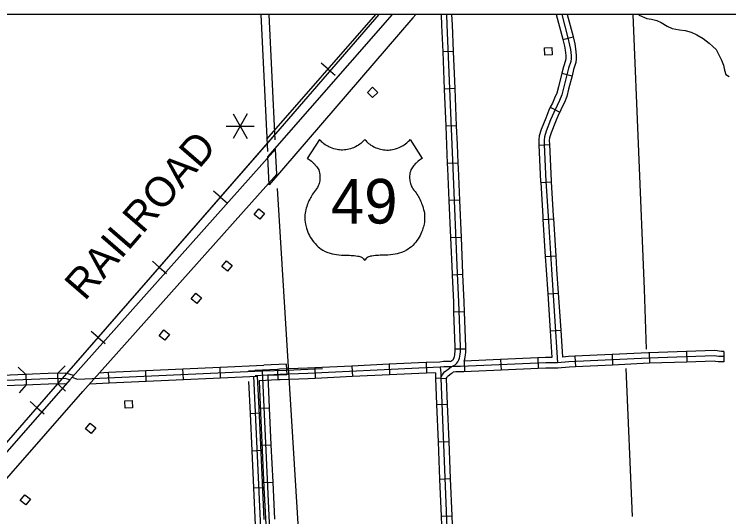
# Model space of a CAD drawing. Extents: x -0.3 to 2.65, y 0 to 1.9.
# Drawn here: x 0.6457 to 0.767, y 0.4564 to 0.5417 of the extents above; entities that cross this region are included whole.
import ezdxf

# ---------------------------------------------------------------- set-up
doc = ezdxf.new("R2010")
doc.units = 0
for name, color, linetype in [('DSN_DRFT_DNC', 7, 'Continuous'), ('Level 14', 7, 'Continuous'), ('Level 15', 7, 'Continuous'), ('Level 16', 7, 'Continuous'), ('Level 19', 7, 'Continuous'), ('Level 20', 7, 'Continuous'), ('Level 23', 7, 'Continuous'), ('Level 26', 7, 'Continuous'), ('Level 27', 7, 'Continuous'), ('Level 28', 7, 'Continuous'), ('Level 29', 7, 'Continuous'), ('Level 6', 7, 'Continuous')]:
    doc.layers.add(name, color=color, linetype=linetype)

msp = doc.modelspace()

# ---------------------------------------------------------------- linework, layer by layer
at = {"layer": 'DSN_DRFT_DNC'}
msp.add_lwpolyline([(0.38477, 0.54167), (1.0319, 0.54167), (1.0319, 0.1443), (0.38477, 0.1443)], close=True, dxfattribs=at)
at = {"layer": 'Level 14'}
msp.add_lwpolyline([(0.75163, 0.54164), (0.75175, 0.54153), (0.75305, 0.54098), (0.75386, 0.54084), (0.75475, 0.54063), (0.75551, 0.54029), (0.75649, 0.53964), (0.75735, 0.53928), (0.75859, 0.53901), (0.7596, 0.53893), (0.76062, 0.53861), (0.76158, 0.53817), (0.76261, 0.53755), (0.76366, 0.53679), (0.76428, 0.53622), (0.76483, 0.53567), (0.76573, 0.53387), (0.76608, 0.53301), (0.76623, 0.53221), (0.7665, 0.53147), (0.76707, 0.53112)], dxfattribs=at)
at = {"layer": 'Level 15'}
for p, q in [((0.71818, 0.54159), (0.71818, 0.54164)), ((0.7192, 0.54164), (0.71818, 0.54159)), ((0.7388, 0.53741), (0.74054, 0.53782)), ((0.72025, 0.53536), (0.71846, 0.53529)), ((0.73863, 0.53167), (0.74037, 0.53122)), ((0.72051, 0.52905), (0.71872, 0.52898)), ((0.73668, 0.52588), (0.73829, 0.52508)), ((0.72077, 0.52274), (0.71898, 0.52266)), ((0.73473, 0.51947), (0.73653, 0.51955)), ((0.72103, 0.51642), (0.71924, 0.51635)), ((0.73504, 0.51314), (0.73683, 0.51325)), ((0.7213, 0.51011), (0.71951, 0.51004)), ((0.73542, 0.50684), (0.73721, 0.50695)), ((0.72158, 0.5038), (0.71978, 0.50372)), ((0.73582, 0.50053), (0.73761, 0.50064)), ((0.72185, 0.49749), (0.72006, 0.49741)), ((0.73623, 0.49422), (0.73802, 0.49434)), ((0.72212, 0.49117), (0.72032, 0.49111)), ((0.73665, 0.48792), (0.73844, 0.48804)), ((0.72231, 0.48482), (0.72051, 0.48482)), ((0.75348, 0.48421), (0.75354, 0.48242)), ((0.75979, 0.48442), (0.75985, 0.48263)), ((0.76613, 0.48445), (0.76613, 0.48266)), ((0.72204, 0.48279), (0.72212, 0.481)), ((0.72823, 0.48307), (0.72831, 0.48128)), ((0.73454, 0.48336), (0.73462, 0.48156)), ((0.74084, 0.48362), (0.74093, 0.48183)), ((0.74716, 0.48392), (0.74724, 0.48212)), ((0.68069, 0.47996), (0.68061, 0.48176)), ((0.69183, 0.48229), (0.69192, 0.48049)), ((0.69667, 0.48165), (0.69676, 0.47986)), ((0.70298, 0.48196), (0.70307, 0.48016)), ((0.70929, 0.48226), (0.70938, 0.48047)), ((0.71561, 0.48256), (0.71568, 0.48076)), ((0.64762, 0.48052), (0.6477, 0.47873)), ((0.65298, 0.48074), (0.65306, 0.47895)), ((0.66175, 0.4791), (0.66167, 0.4809)), ((0.66806, 0.47939), (0.66798, 0.48118)), ((0.67438, 0.47968), (0.67429, 0.48147)), ((0.69036, 0.48138), (0.69044, 0.47959)), ((0.71899, 0.47978), (0.71719, 0.47988)), ((0.68717, 0.47481), (0.68896, 0.47489)), ((0.71738, 0.4754), (0.71917, 0.47547)), ((0.68569, 0.4739), (0.68748, 0.47399)), ((0.68746, 0.4685), (0.68925, 0.46858)), ((0.71763, 0.46909), (0.71942, 0.46916)), ((0.68598, 0.46759), (0.68777, 0.46767)), ((0.68775, 0.46219), (0.68954, 0.46227)), ((0.71788, 0.46277), (0.71968, 0.46285)), ((0.68627, 0.46128), (0.68806, 0.46136)), ((0.71814, 0.45646), (0.71993, 0.45653))]:
    msp.add_line(p, q, dxfattribs=at)
for points in [[(0.71809, 0.47991), (0.71821, 0.48023), (0.71836, 0.48047), (0.71842, 0.48057), (0.71852, 0.48072), (0.71872, 0.48096), (0.71932, 0.48141), (0.71987, 0.4818), (0.72031, 0.48203), (0.72051, 0.48217), (0.72079, 0.48242), (0.72098, 0.48266), (0.72117, 0.48303), (0.72127, 0.48332), (0.72134, 0.48365), (0.72138, 0.48398), (0.72141, 0.48434), (0.72141, 0.48519), (0.72117, 0.49283), (0.72094, 0.49765), (0.72017, 0.51552), (0.72001, 0.51955), (0.71917, 0.53985), (0.71908, 0.54164)], [(0.71846, 0.53529), (0.71827, 0.53981), (0.71818, 0.54159)], [(0.72025, 0.53536), (0.72006, 0.53989), (0.71998, 0.54164)], [(0.73861, 0.54164), (0.73966, 0.53765), (0.73995, 0.53645), (0.74009, 0.53568), (0.7402, 0.53469), (0.7402, 0.53417), (0.74015, 0.53366), (0.73978, 0.53252), (0.73891, 0.52915), (0.73861, 0.52799), (0.73823, 0.52706), (0.73784, 0.5262), (0.73725, 0.52501), (0.73673, 0.52373), (0.73599, 0.52183), (0.73568, 0.52086), (0.73561, 0.52029), (0.73563, 0.51952), (0.73593, 0.51333), (0.73629, 0.50738), (0.73686, 0.49832), (0.7379, 0.48251)], [(0.73768, 0.54164), (0.73879, 0.53743), (0.7388, 0.53741)], [(0.73954, 0.54164), (0.74053, 0.53787), (0.74054, 0.53782)], [(0.7388, 0.53741), (0.73907, 0.53626), (0.7392, 0.53555), (0.7393, 0.53465), (0.7393, 0.53422), (0.73926, 0.53385), (0.73892, 0.53277), (0.73863, 0.53167)], [(0.74054, 0.53782), (0.74083, 0.53664), (0.74098, 0.53581), (0.74109, 0.53474), (0.74109, 0.53413), (0.74103, 0.53348), (0.74064, 0.53227), (0.74037, 0.53122)], [(0.71872, 0.52898), (0.71846, 0.53529)], [(0.72051, 0.52905), (0.72025, 0.53536)], [(0.73863, 0.53167), (0.73804, 0.52938), (0.73776, 0.52827), (0.73741, 0.52741), (0.73703, 0.52659), (0.73668, 0.52588)], [(0.74037, 0.53122), (0.73978, 0.52893), (0.73947, 0.52771), (0.73906, 0.5267), (0.73865, 0.52582), (0.73829, 0.52508)], [(0.71898, 0.52266), (0.71872, 0.52898)], [(0.72077, 0.52274), (0.72051, 0.52905)], [(0.73668, 0.52588), (0.73643, 0.52538), (0.73589, 0.52406), (0.73514, 0.52213), (0.7348, 0.52105), (0.73472, 0.52033), (0.73473, 0.51949), (0.73473, 0.51947)], [(0.73829, 0.52508), (0.73807, 0.52464), (0.73756, 0.5234), (0.73684, 0.52153), (0.73656, 0.52067), (0.73651, 0.52025), (0.73653, 0.51955), (0.73653, 0.51955)], [(0.71924, 0.51635), (0.71911, 0.51952), (0.71898, 0.52266)], [(0.72103, 0.51642), (0.7209, 0.51959), (0.72077, 0.52274)], [(0.73473, 0.51947), (0.73503, 0.51328), (0.73504, 0.51314)], [(0.73653, 0.51955), (0.73682, 0.51338), (0.73683, 0.51325)], [(0.71951, 0.51004), (0.71927, 0.51548), (0.71924, 0.51635)], [(0.7213, 0.51011), (0.72107, 0.51556), (0.72103, 0.51642)], [(0.73504, 0.51314), (0.73539, 0.50732), (0.73542, 0.50684)], [(0.73683, 0.51325), (0.73718, 0.50744), (0.73721, 0.50695)], [(0.71978, 0.50372), (0.71951, 0.51004)], [(0.72158, 0.5038), (0.7213, 0.51011)], [(0.73542, 0.50684), (0.73582, 0.50053)], [(0.73721, 0.50695), (0.73761, 0.50064)], [(0.72006, 0.49741), (0.72005, 0.49761), (0.71978, 0.50372)], [(0.72185, 0.49749), (0.72184, 0.49769), (0.72158, 0.5038)], [(0.73582, 0.50053), (0.73596, 0.49826), (0.73623, 0.49422)], [(0.73761, 0.50064), (0.73775, 0.49838), (0.73802, 0.49434)], [(0.72032, 0.49111), (0.72027, 0.4928), (0.72006, 0.49741)], [(0.72212, 0.49117), (0.72206, 0.49287), (0.72185, 0.49749)], [(0.73623, 0.49422), (0.73665, 0.48792)], [(0.73802, 0.49434), (0.73844, 0.48804)], [(0.72051, 0.48482), (0.72051, 0.48517), (0.72032, 0.49111)], [(0.72231, 0.48482), (0.72231, 0.4852), (0.72212, 0.49117)], [(0.73665, 0.48792), (0.73695, 0.48341)], [(0.73844, 0.48804), (0.73874, 0.48348)], [(0.71966, 0.4827), (0.71984, 0.48279), (0.71995, 0.48287), (0.72013, 0.48303), (0.72022, 0.48315), (0.72035, 0.48338), (0.7204, 0.48355), (0.72045, 0.48381), (0.72049, 0.48408), (0.72051, 0.48437), (0.72051, 0.48482)], [(0.72204, 0.48279), (0.72214, 0.4831), (0.72222, 0.4835), (0.72228, 0.48388), (0.72231, 0.4843), (0.72231, 0.48482)], [(0.75348, 0.48421), (0.75337, 0.48421), (0.74716, 0.48392)], [(0.75979, 0.48442), (0.75348, 0.48421)], [(0.76613, 0.48445), (0.76573, 0.48445), (0.76536, 0.48447), (0.765, 0.48453), (0.76458, 0.48457), (0.75979, 0.48442)], [(0.76613, 0.48356), (0.76572, 0.48356), (0.76527, 0.48357), (0.76487, 0.48364), (0.76454, 0.48368), (0.75341, 0.48331), (0.73981, 0.48267), (0.7379, 0.48251), (0.73589, 0.48252), (0.7214, 0.48186), (0.72095, 0.48187), (0.7206, 0.48187), (0.71987, 0.4818)], [(0.72823, 0.48307), (0.72204, 0.48279)], [(0.73454, 0.48336), (0.72823, 0.48307)], [(0.73695, 0.48341), (0.73587, 0.48342), (0.73454, 0.48336)], [(0.74084, 0.48362), (0.73975, 0.48357), (0.73874, 0.48348)], [(0.74716, 0.48392), (0.74084, 0.48362)], [(0.67429, 0.48147), (0.68061, 0.48176)], [(0.68061, 0.48176), (0.68801, 0.4821)], [(0.71987, 0.4818), (0.71936, 0.48181), (0.71858, 0.4818), (0.71798, 0.48174), (0.71434, 0.48161), (0.6955, 0.48069), (0.69076, 0.4805), (0.68658, 0.4803)], [(0.69183, 0.48229), (0.68801, 0.4821)], [(0.69667, 0.48165), (0.69546, 0.48159), (0.69072, 0.4814), (0.69036, 0.48138)], [(0.70298, 0.48196), (0.69667, 0.48165)], [(0.70929, 0.48226), (0.70298, 0.48196)], [(0.71561, 0.48256), (0.7143, 0.48251), (0.70929, 0.48226)], [(0.71966, 0.4827), (0.71937, 0.48271), (0.71854, 0.4827), (0.71792, 0.48264), (0.71561, 0.48256)], [(0.71798, 0.48174), (0.71806, 0.48126), (0.71808, 0.48082), (0.71809, 0.47991), (0.72066, 0.41639)], [(0.74093, 0.48183), (0.73987, 0.48178), (0.73794, 0.48161), (0.73591, 0.48162), (0.73462, 0.48156)], [(0.74724, 0.48212), (0.74093, 0.48183)], [(0.75354, 0.48242), (0.75344, 0.48242), (0.74724, 0.48212)], [(0.75985, 0.48263), (0.75354, 0.48242)], [(0.76613, 0.48266), (0.7657, 0.48266), (0.76517, 0.48268), (0.76475, 0.48275), (0.76451, 0.48278), (0.75985, 0.48263)], [(0.64875, 0.48057), (0.64243, 0.48031)], [(0.65571, 0.48036), (0.65441, 0.48072), (0.6514, 0.48068), (0.64875, 0.48057)], [(0.65546, 0.48007), (0.6564, 0.47974), (0.68776, 0.48116), (0.69187, 0.48127), (0.69799, 0.48154)], [(0.66007, 0.48082), (0.66167, 0.4809)], [(0.66167, 0.4809), (0.66798, 0.48118)], [(0.66798, 0.48118), (0.67429, 0.48147)], [(0.68544, 0.48113), (0.68625, 0.48117), (0.68715, 0.48119)], [(0.69036, 0.48138), (0.68653, 0.48119)], [(0.68776, 0.48116), (0.69369, 0.35206)], [(0.68776, 0.48116), (0.69369, 0.35206)], [(0.69192, 0.48049), (0.68871, 0.48034)], [(0.70938, 0.48047), (0.70307, 0.48016)], [(0.71568, 0.48076), (0.71437, 0.48071), (0.70938, 0.48047)], [(0.71718, 0.48082), (0.71568, 0.48076)], [(0.71718, 0.48082), (0.71719, 0.47988), (0.71738, 0.4754)], [(0.71899, 0.47978), (0.71918, 0.48009), (0.71923, 0.48018), (0.71934, 0.4803), (0.71985, 0.48069), (0.72019, 0.48093)], [(0.722, 0.48099), (0.72142, 0.48096), (0.72094, 0.48097), (0.72064, 0.48097), (0.72019, 0.48093)], [(0.72831, 0.48128), (0.722, 0.48099)], [(0.73462, 0.48156), (0.72831, 0.48128)], [(0.65507, 0.47962), (0.65429, 0.47984), (0.65142, 0.4798), (0.62875, 0.47887), (0.56702, 0.47613), (0.56558, 0.47592), (0.56498, 0.47581), (0.56493, 0.47458), (0.56546, 0.45822), (0.56606, 0.43494), (0.56734, 0.41056)], [(0.66175, 0.4791), (0.66806, 0.47939)], [(0.66806, 0.47939), (0.67438, 0.47968)], [(0.67438, 0.47968), (0.68069, 0.47996)], [(0.68069, 0.47996), (0.68692, 0.48024)], [(0.68544, 0.47934), (0.68569, 0.4739)], [(0.68628, 0.48026), (0.69221, 0.35115)], [(0.68692, 0.48024), (0.68717, 0.47481)], [(0.69044, 0.47959), (0.68723, 0.47943)], [(0.68723, 0.47943), (0.68748, 0.47399)], [(0.68871, 0.48034), (0.68896, 0.47489)], [(0.69676, 0.47986), (0.69554, 0.4798), (0.69081, 0.4796), (0.69044, 0.47959)], [(0.70307, 0.48016), (0.69676, 0.47986)], [(0.71899, 0.47978), (0.71917, 0.47547)], [(0.64882, 0.47878), (0.64251, 0.47852)], [(0.6544, 0.47886), (0.65417, 0.47893), (0.65145, 0.47888), (0.64882, 0.47878)], [(0.65845, 0.47895), (0.66175, 0.4791)], [(0.68717, 0.47481), (0.68746, 0.4685)], [(0.68896, 0.47489), (0.68925, 0.46858)], [(0.71738, 0.4754), (0.71763, 0.46909)], [(0.71917, 0.47547), (0.71942, 0.46916)], [(0.68569, 0.4739), (0.68598, 0.46759)], [(0.68748, 0.47399), (0.68777, 0.46767)], [(0.68746, 0.4685), (0.68775, 0.46219)], [(0.68925, 0.46858), (0.68954, 0.46227)], [(0.71763, 0.46909), (0.71788, 0.46277)], [(0.71942, 0.46916), (0.71968, 0.46285)], [(0.68598, 0.46759), (0.68627, 0.46128)], [(0.68777, 0.46767), (0.68806, 0.46136)], [(0.68775, 0.46219), (0.68804, 0.45588)], [(0.68954, 0.46227), (0.68983, 0.45596)], [(0.71788, 0.46277), (0.71814, 0.45646)], [(0.71968, 0.46285), (0.71993, 0.45653)], [(0.68627, 0.46128), (0.68656, 0.45497)], [(0.68806, 0.46136), (0.68835, 0.45505)], [(0.71814, 0.45646), (0.71839, 0.45015)], [(0.71993, 0.45653), (0.72019, 0.45022)]]:
    msp.add_lwpolyline(points, dxfattribs=at)
at = {"layer": 'Level 16'}
for p, q in [((0.68522, 0.52476), (0.68282, 0.52061)), ((0.68282, 0.52476), (0.68522, 0.52061)), ((0.68163, 0.52269), (0.68641, 0.52269))]:
    msp.add_line(p, q, dxfattribs=at)
at = {"layer": 'Level 19'}
for points in [[(0.73693, 0.53602), (0.73699, 0.53478), (0.73574, 0.53472), (0.73569, 0.53596)], [(0.70739, 0.52839), (0.70651, 0.52752), (0.70563, 0.5284), (0.70651, 0.52928)], [(0.68737, 0.50688), (0.68639, 0.50766), (0.68717, 0.50864), (0.68814, 0.50786)], [(0.68187, 0.49806), (0.68089, 0.49884), (0.68167, 0.49981), (0.68265, 0.49904)], [(0.67667, 0.49257), (0.67569, 0.49334), (0.67647, 0.49432), (0.67744, 0.49355)], [(0.67124, 0.48634), (0.67026, 0.48711), (0.67104, 0.48809), (0.67202, 0.48732)], [(0.66451, 0.47479), (0.66445, 0.47603), (0.6657, 0.47609), (0.66576, 0.47484)], [(0.65873, 0.47051), (0.65775, 0.47129), (0.65853, 0.47227), (0.6595, 0.47149)], [(0.64765, 0.45837), (0.64667, 0.45914), (0.64745, 0.46012), (0.64842, 0.45934)]]:
    msp.add_lwpolyline(points, close=True, dxfattribs=at)
at = {"layer": 'Level 20'}
for points in [[(0.753, 0.48481), (0.75267, 0.495), (0.75072, 0.54164)], [(0.74951, 0.48155), (0.75056, 0.4564)]]:
    msp.add_lwpolyline(points, dxfattribs=at)
at = {"layer": 'Level 23'}
for p, q in [((0.68753, 0.54164), (0.68866, 0.51837)), ((0.68996, 0.52033), (0.68892, 0.54164))]:
    msp.add_line(p, q, dxfattribs=at)
msp.add_lwpolyline([(0.70034, 0.35058), (0.69036, 0.51212)], dxfattribs=at)
at = {"layer": 'Level 26'}
for points in [[(0.70517, 0.5204), (0.70501, 0.52022), (0.70486, 0.52007), (0.70469, 0.51991), (0.70451, 0.51975), (0.70433, 0.51961), (0.70411, 0.51946), (0.70388, 0.51932), (0.70362, 0.51917), (0.70328, 0.51902), (0.70302, 0.51892), (0.70273, 0.51882), (0.70247, 0.51875), (0.70222, 0.5187), (0.70196, 0.51866), (0.70173, 0.51864), (0.7014, 0.51862), (0.70114, 0.51862), (0.70091, 0.51864), (0.70069, 0.51866), (0.70046, 0.5187), (0.70018, 0.51875), (0.69993, 0.51882), (0.69961, 0.51892), (0.69934, 0.51903), (0.6991, 0.51914), (0.69888, 0.51926), (0.69868, 0.51938), (0.69845, 0.51953), (0.69824, 0.51968), (0.69806, 0.51983), (0.6979, 0.51996), (0.69775, 0.52011), (0.69759, 0.52027), (0.69747, 0.52042), (0.6954, 0.51721), (0.69555, 0.51713), (0.69572, 0.51701), (0.69589, 0.51689), (0.69611, 0.51672), (0.69629, 0.51657), (0.69645, 0.51642), (0.69661, 0.51626), (0.69677, 0.51607), (0.69689, 0.51593), (0.69701, 0.51578), (0.69713, 0.51562), (0.69724, 0.51544), (0.69735, 0.51524), (0.69743, 0.51499), (0.69749, 0.51474), (0.69753, 0.51448), (0.69756, 0.51423), (0.69757, 0.51399), (0.69756, 0.51377), (0.69755, 0.51359), (0.69752, 0.51338), (0.69748, 0.51317), (0.69742, 0.51295), (0.69736, 0.51275), (0.69727, 0.51254), (0.69714, 0.51225), (0.697, 0.51203), (0.69683, 0.51183), (0.69663, 0.51157), (0.69646, 0.51134), (0.69631, 0.51111), (0.69617, 0.51089), (0.69605, 0.51069), (0.69595, 0.5105), (0.69583, 0.51028), (0.6957, 0.51002), (0.69559, 0.50976), (0.69551, 0.50957), (0.69542, 0.50933), (0.69532, 0.50903), (0.69524, 0.50878), (0.69517, 0.50851), (0.6951, 0.5082), (0.69505, 0.50792), (0.69502, 0.50762), (0.695, 0.50731), (0.695, 0.50701), (0.69501, 0.50671), (0.69505, 0.50637), (0.6951, 0.50605), (0.69515, 0.5058), (0.69521, 0.50558), (0.69528, 0.50534), (0.69538, 0.50503), (0.69551, 0.50466), (0.69563, 0.50439), (0.69577, 0.50411), (0.69592, 0.50384), (0.69611, 0.50353), (0.69631, 0.50324), (0.69651, 0.50298), (0.69673, 0.50273), (0.69702, 0.50243), (0.69726, 0.5022), (0.69751, 0.502)], [(0.70517, 0.5204), (0.70533, 0.52022), (0.70548, 0.52007), (0.70565, 0.51991), (0.70583, 0.51975), (0.70601, 0.51961), (0.70623, 0.51946), (0.70646, 0.51932), (0.70672, 0.51917), (0.70706, 0.51902), (0.70732, 0.51892), (0.70761, 0.51882), (0.70787, 0.51875), (0.70812, 0.5187), (0.70838, 0.51866), (0.70861, 0.51864), (0.70894, 0.51862), (0.7092, 0.51862), (0.70944, 0.51864), (0.70965, 0.51866), (0.70988, 0.5187), (0.71016, 0.51875), (0.71041, 0.51882), (0.71073, 0.51892), (0.711, 0.51903), (0.71124, 0.51914), (0.71146, 0.51926), (0.71167, 0.51938), (0.71189, 0.51953), (0.7121, 0.51968), (0.71229, 0.51983), (0.71244, 0.51996), (0.71259, 0.52011), (0.71275, 0.52027), (0.71287, 0.52042), (0.71494, 0.51721), (0.71479, 0.51713), (0.71462, 0.51701), (0.71445, 0.51689), (0.71423, 0.51672), (0.71405, 0.51657), (0.71389, 0.51642), (0.71373, 0.51626), (0.71357, 0.51607), (0.71345, 0.51593), (0.71333, 0.51578), (0.71322, 0.51562), (0.7131, 0.51544), (0.713, 0.51524), (0.71291, 0.51499), (0.71285, 0.51474), (0.71281, 0.51448), (0.71278, 0.51423), (0.71277, 0.51399), (0.71278, 0.51377), (0.7128, 0.51359), (0.71282, 0.51338), (0.71287, 0.51317), (0.71292, 0.51295), (0.71299, 0.51275), (0.71307, 0.51254), (0.71321, 0.51225), (0.71334, 0.51203), (0.71351, 0.51183), (0.71371, 0.51157), (0.71388, 0.51134), (0.71403, 0.51111), (0.71417, 0.51089), (0.71429, 0.51069), (0.71439, 0.5105), (0.71451, 0.51028), (0.71464, 0.51002), (0.71475, 0.50976), (0.71483, 0.50957), (0.71492, 0.50933), (0.71502, 0.50903), (0.7151, 0.50878), (0.71517, 0.50851), (0.71524, 0.5082), (0.71529, 0.50792), (0.71532, 0.50762), (0.71534, 0.50731), (0.71534, 0.50701), (0.71533, 0.50671), (0.71529, 0.50637), (0.71524, 0.50605), (0.71519, 0.5058), (0.71513, 0.50558), (0.71506, 0.50534), (0.71496, 0.50503), (0.71483, 0.50466), (0.71471, 0.50439), (0.71457, 0.50411), (0.71442, 0.50384), (0.71423, 0.50353), (0.71403, 0.50324), (0.71383, 0.50298), (0.71361, 0.50273), (0.71332, 0.50243), (0.71308, 0.5022), (0.71283, 0.502)], [(0.69751, 0.502), (0.69777, 0.5018), (0.69808, 0.5016), (0.69847, 0.50142), (0.69893, 0.50124), (0.69931, 0.50112), (0.69964, 0.50103), (0.70002, 0.50094), (0.70038, 0.50088), (0.70077, 0.50082), (0.70125, 0.50078), (0.70162, 0.50077), (0.70194, 0.50077), (0.70225, 0.50077), (0.70256, 0.50076), (0.70285, 0.50074), (0.7031, 0.50072), (0.70335, 0.5007), (0.70368, 0.50067), (0.70399, 0.50063), (0.70418, 0.5006), (0.70434, 0.50057), (0.70452, 0.5005), (0.70463, 0.50044), (0.70473, 0.50037), (0.70486, 0.50027), (0.70498, 0.50014), (0.70508, 0.50001), (0.70517, 0.49987)], [(0.71283, 0.502), (0.71257, 0.5018), (0.71226, 0.5016), (0.71187, 0.50142), (0.71141, 0.50124), (0.71103, 0.50112), (0.7107, 0.50103), (0.71032, 0.50094), (0.70996, 0.50088), (0.70957, 0.50082), (0.70909, 0.50078), (0.70872, 0.50077), (0.7084, 0.50077), (0.70809, 0.50077), (0.70779, 0.50076), (0.70749, 0.50074), (0.70724, 0.50072), (0.70699, 0.5007), (0.70666, 0.50067), (0.70635, 0.50063), (0.70616, 0.5006), (0.70601, 0.50057), (0.70582, 0.5005), (0.70571, 0.50044), (0.70561, 0.50037), (0.70549, 0.50027), (0.70536, 0.50014), (0.70526, 0.50001), (0.70517, 0.49987)]]:
    msp.add_lwpolyline(points, dxfattribs=at)
at = {"layer": 'Level 27'}
for p, q in [((0.6887, 0.51749), (0.70988, 0.54164)), ((0.69025, 0.51451), (0.69004, 0.51876))]:
    msp.add_line(p, q, dxfattribs=at)
for points in [[(0.71385, 0.54164), (0.71334, 0.54105), (0.68893, 0.5127), (0.6887, 0.51749)], [(0.69004, 0.51876), (0.65507, 0.47962), (0.63646, 0.45842), (0.63256, 0.45327), (0.63162, 0.45219)], [(0.63387, 0.45021), (0.63489, 0.45138), (0.63878, 0.45652), (0.65732, 0.47766), (0.69025, 0.51451)]]:
    msp.add_lwpolyline(points, dxfattribs=at)
at = {"layer": 'Level 28'}
for p, q in [((0.68856, 0.52046), (0.70706, 0.54164)), ((0.68856, 0.52046), (0.70706, 0.54164)), ((0.69895, 0.53235), (0.69776, 0.53339)), ((0.69895, 0.53235), (0.70014, 0.53131)), ((0.68068, 0.51062), (0.67948, 0.51166)), ((0.68068, 0.51062), (0.68187, 0.50958)), ((0.6703, 0.49871), (0.66911, 0.49975)), ((0.6703, 0.49871), (0.67149, 0.49767)), ((0.65993, 0.4868), (0.65873, 0.48784)), ((0.65993, 0.4868), (0.66112, 0.48576)), ((0.64955, 0.47489), (0.64836, 0.47593)), ((0.64955, 0.47489), (0.65074, 0.47385))]:
    msp.add_line(p, q, dxfattribs=at)
for points in [[(0.50451, 0.30855), (0.53786, 0.34671), (0.60158, 0.41969), (0.64921, 0.4745), (0.6908, 0.52224), (0.7076, 0.54164)], [(0.50451, 0.30855), (0.53786, 0.34671), (0.60158, 0.41969), (0.64921, 0.4745), (0.6908, 0.52224), (0.7076, 0.54164)], [(0.50451, 0.30855), (0.53786, 0.34671), (0.60158, 0.41969), (0.64921, 0.4745), (0.6908, 0.52224), (0.7076, 0.54164)], [(0.50451, 0.30855), (0.53786, 0.34671), (0.60158, 0.41969), (0.64921, 0.4745), (0.6908, 0.52224), (0.7076, 0.54164)], [(0.40386, 0.14427), (0.4188, 0.17053), (0.43403, 0.19722), (0.4497, 0.22484), (0.4732, 0.266), (0.47682, 0.27303), (0.47817, 0.27549), (0.4797, 0.2782), (0.48111, 0.28039), (0.48332, 0.28357), (0.48511, 0.28592), (0.48761, 0.28907), (0.49328, 0.29577), (0.49996, 0.30333), (0.50451, 0.30855), (0.53786, 0.34671), (0.60158, 0.41969), (0.64921, 0.4745), (0.68992, 0.52123)]]:
    msp.add_lwpolyline(points, dxfattribs=at)
at = {"layer": 'Level 29'}
for points in [[(0.64632, 0.48176), (0.64764, 0.48054)], [(0.65304, 0.48072), (0.65429, 0.48201)], [(0.64771, 0.47875), (0.6465, 0.47743)], [(0.65435, 0.47768), (0.65307, 0.47893)]]:
    msp.add_lwpolyline(points, dxfattribs=at)
at = {"layer": 'Level 6'}
msp.add_lwpolyline([(1.03189, 0.54164), (1.03189, 0.54164), (0.38476, 0.54164)], dxfattribs=at)

# ---------------------------------------------------------------- texts
at = {"layer": 'Level 26'}
msp.add_text('49', height=0.007582, dxfattribs=at).set_placement((0.69944, 0.50614))
at = {"layer": 'Level 28'}
msp.add_text('RAILROAD', height=0.005055, rotation=49.1356, dxfattribs=at).set_placement((0.65763, 0.49288))

doc.saveas('drawing.dxf')
